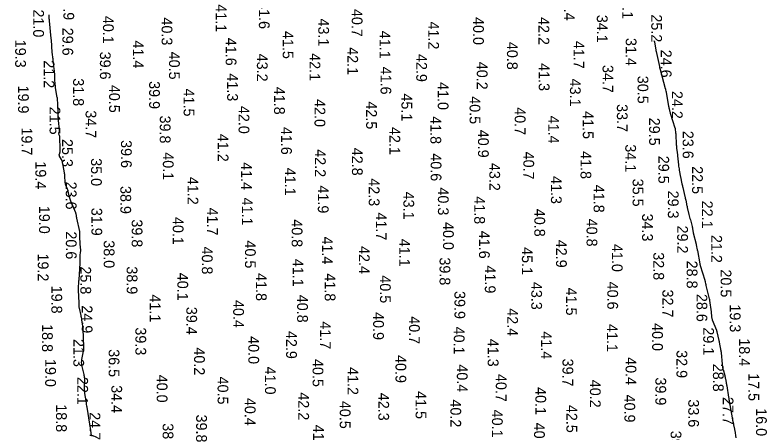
# Model space of a CAD drawing. Extents: x 1178573 to 1187098, y 693282 to 751751.
# Drawn here: x 1181088 to 1181963, y 697890 to 698377 of the extents above; entities that cross this region are included whole.
import ezdxf

# ---------------------------------------------------------------- set-up
doc = ezdxf.new("R2010")
doc.units = 0
doc.layers.add('V-HYDS-MAJR', color=7, linetype='Continuous')
doc.layers.add('V-HYDS-SOUN', color=7, linetype='Continuous')

msp = doc.modelspace()

# ---------------------------------------------------------------- linework, layer by layer
at = {"layer": 'V-HYDS-MAJR'}
for points in [[(1181177.1, 697887.32), (1181176.04, 697893.62), (1181175.95, 697894.2), (1181175.85, 697894.78), (1181175.76, 697895.36), (1181175.67, 697895.95), (1181175.3, 697898.28), (1181175.21, 697898.86), (1181175.12, 697899.44), (1181175.03, 697900.03), (1181174.94, 697900.61), (1181171.79, 697920.67), (1181171.74, 697921), (1181171.68, 697921.32), (1181171.62, 697921.64), (1181171.55, 697921.96), (1181171.19, 697923.55), (1181171.16, 697923.72), (1181171.13, 697923.89), (1181171.11, 697924.06), (1181171.1, 697924.24), (1181171.06, 697924.94), (1181171.05, 697925.11), (1181171.04, 697925.28), (1181171.02, 697925.46), (1181170.99, 697925.63), (1181169.24, 697936.56), (1181169.01, 697938.21), (1181168.88, 697939.85), (1181168.82, 697941.5), (1181168.85, 697943.16), (1181169.24, 697952.47), (1181169.25, 697952.79), (1181169.23, 697953.11), (1181169.2, 697953.43), (1181169.16, 697953.74), (1181168.93, 697955), (1181168.88, 697955.32), (1181168.83, 697955.63), (1181168.78, 697955.95), (1181168.74, 697956.26), (1181168.58, 697957.53), (1181168.53, 697957.84), (1181168.48, 697958.16), (1181168.42, 697958.47), (1181168.35, 697958.78), (1181165.84, 697969.36), (1181165.54, 697971.06), (1181165.42, 697972.77), (1181165.5, 697974.48), (1181165.77, 697976.2), (1181167.82, 697985.69), (1181167.89, 697986.09), (1181167.93, 697986.48), (1181167.96, 697986.88), (1181167.95, 697987.28), (1181167.89, 697988.87), (1181167.88, 697989.27), (1181167.86, 697989.67), (1181167.85, 697990.07), (1181167.83, 697990.47), (1181167.1, 698011.98), (1181167.09, 698012.23), (1181167.08, 698012.49), (1181167.05, 698012.74), (1181167.02, 698013), (1181166.9, 698014.01), (1181166.86, 698014.27), (1181166.83, 698014.52), (1181166.8, 698014.78), (1181166.76, 698015.03), (1181165.76, 698022.34), (1181165.57, 698023.65), (1181165.34, 698024.94), (1181165.09, 698026.23), (1181164.81, 698027.52), (1181162.83, 698036.08), (1181162.73, 698036.56), (1181162.67, 698037.05), (1181162.63, 698037.54), (1181162.62, 698038.04), (1181162.66, 698040.02), (1181162.66, 698040.52), (1181162.66, 698041.01), (1181162.64, 698041.51), (1181162.62, 698042), (1181161.76, 698057.05), (1181161.72, 698058.04), (1181161.72, 698059.02), (1181161.75, 698060), (1181161.81, 698060.98), (1181162.13, 698064.91), (1181162.21, 698065.89), (1181162.29, 698066.87), (1181162.36, 698067.85), (1181162.43, 698068.83), (1181163.87, 698088.49), (1181163.91, 698089.19), (1181163.93, 698089.89), (1181163.93, 698090.58), (1181163.92, 698091.28), (1181163.81, 698094.08), (1181163.8, 698094.78), (1181163.81, 698095.48), (1181163.83, 698096.18), (1181163.88, 698096.87), (1181164.27, 698101.48), (1181164.34, 698102.48), (1181164.37, 698103.48), (1181164.35, 698104.48), (1181164.31, 698105.48), (1181163.44, 698118.26), (1181163.4, 698118.84), (1181163.38, 698119.42), (1181163.37, 698120), (1181163.38, 698120.59), (1181163.42, 698122.91), (1181163.41, 698123.5), (1181163.37, 698124.07), (1181163.3, 698124.65), (1181163.19, 698125.22), (1181159.84, 698140.86), (1181159.78, 698141.12), (1181159.74, 698141.37), (1181159.7, 698141.63), (1181159.66, 698141.89), (1181159.52, 698142.93), (1181159.49, 698143.19), (1181159.45, 698143.45), (1181159.4, 698143.7), (1181159.35, 698143.96), (1181159, 698145.65), (1181158.92, 698146.01), (1181158.82, 698146.37), (1181158.7, 698146.72), (1181158.57, 698147.07), (1181153.07, 698160.49), (1181152.62, 698161.66), (1181152.2, 698162.83), (1181151.84, 698164.03), (1181151.51, 698165.23), (1181150.25, 698170.23), (1181149.95, 698171.36), (1181149.61, 698172.48), (1181149.24, 698173.6), (1181148.84, 698174.7), (1181147.16, 698179.08), (1181146.78, 698180.18), (1181146.5, 698181.31), (1181146.32, 698182.45), (1181146.23, 698183.61), (1181146.04, 698188.93), (1181145.99, 698189.86), (1181145.91, 698190.8), (1181145.8, 698191.73), (1181145.66, 698192.65), (1181145.03, 698196.35), (1181144.87, 698197.28), (1181144.71, 698198.2), (1181144.54, 698199.12), (1181144.36, 698200.04), (1181143.29, 698205.46), (1181143.07, 698206.4), (1181142.78, 698207.32), (1181142.42, 698208.21), (1181142, 698209.08), (1181139.88, 698213.05), (1181139.62, 698213.64), (1181139.5, 698214.25), (1181139.49, 698214.87), (1181139.61, 698215.5), (1181140.34, 698218.06), (1181140.5, 698218.71), (1181140.6, 698219.36), (1181140.65, 698220.01), (1181140.65, 698220.67), (1181140.02, 698235.69), (1181139.98, 698236.09), (1181139.9, 698236.47), (1181139.78, 698236.84), (1181139.62, 698237.19), (1181138.9, 698238.61), (1181138.76, 698238.97), (1181138.71, 698239.33), (1181138.73, 698239.69), (1181138.83, 698240.06), (1181139.53, 698241.87), (1181139.66, 698242.3), (1181139.75, 698242.73), (1181139.78, 698243.18), (1181139.75, 698243.63), (1181138.57, 698254.55), (1181138.38, 698256.52), (1181138.23, 698258.5), (1181138.13, 698260.48), (1181138.07, 698262.46), (1181137.86, 698273.86), (1181137.84, 698274.31), (1181137.82, 698274.76), (1181137.78, 698275.21), (1181137.74, 698275.65), (1181137.52, 698277.7), (1181137.48, 698278.02), (1181137.45, 698278.34), (1181137.42, 698278.66), (1181137.39, 698278.98), (1181137.27, 698280.27), (1181137.24, 698280.59), (1181137.2, 698280.91), (1181137.16, 698281.23), (1181137.11, 698281.54), (1181135.2, 698292.59), (1181135.02, 698293.77), (1181134.87, 698294.95), (1181134.75, 698296.14), (1181134.68, 698297.33), (1181134.44, 698302.1), (1181134.38, 698303.29), (1181134.31, 698304.48), (1181134.23, 698305.68), (1181134.15, 698306.87), (1181133.69, 698312.9), (1181133.57, 698314.3), (1181133.44, 698315.7), (1181133.29, 698317.1), (1181133.13, 698318.5), (1181132.36, 698324.75), (1181132.19, 698326.26), (1181132.02, 698327.77), (1181131.86, 698329.28), (1181131.72, 698330.79), (1181130.91, 698339.77), (1181130.83, 698340.64), (1181130.76, 698341.52), (1181130.69, 698342.39), (1181130.63, 698343.27), (1181130.39, 698346.77), (1181130.32, 698347.65), (1181130.26, 698348.53), (1181130.18, 698349.4), (1181130.1, 698350.27), (1181128.17, 698370.79), (1181128.14, 698371.05), (1181128.1, 698371.32), (1181128.06, 698371.58), (1181128.01, 698371.84), (1181127.8, 698372.89), (1181127.75, 698373.16), (1181127.72, 698373.42), (1181127.69, 698373.69), (1181127.68, 698373.95), (1181127.61, 698376.19), (1181127.59, 698376.65), (1181127.55, 698377.11), (1181127.5, 698377.57)], [(1181831.89, 698347.19), (1181831.86, 698347.3), (1181831.85, 698347.34), (1181831.85, 698347.3), (1181831.88, 698347.19), (1181832.02, 698346.59), (1181832.05, 698346.44), (1181832.08, 698346.29), (1181832.11, 698346.14), (1181832.14, 698345.99), (1181833.65, 698336.74), (1181833.67, 698336.58), (1181833.7, 698336.43), (1181833.73, 698336.28), (1181833.76, 698336.12), (1181833.9, 698335.51), (1181833.94, 698335.36), (1181833.97, 698335.2), (1181834, 698335.05), (1181834.04, 698334.89), (1181837.84, 698317.49), (1181837.91, 698317.19), (1181837.98, 698316.88), (1181838.06, 698316.57), (1181838.14, 698316.27), (1181838.48, 698315.05), (1181838.56, 698314.74), (1181838.65, 698314.44), (1181838.73, 698314.13), (1181838.81, 698313.83), (1181844.77, 698291.95), (1181844.87, 698291.58), (1181844.96, 698291.2), (1181845.06, 698290.82), (1181845.15, 698290.45), (1181845.5, 698288.93), (1181845.59, 698288.55), (1181845.67, 698288.17), (1181845.74, 698287.79), (1181845.81, 698287.41), (1181848.6, 698270.98), (1181848.72, 698270.33), (1181848.84, 698269.68), (1181848.98, 698269.03), (1181849.13, 698268.38), (1181849.75, 698265.8), (1181849.91, 698265.16), (1181850.08, 698264.52), (1181850.27, 698263.88), (1181850.46, 698263.24), (1181855.9, 698246.12), (1181856.08, 698245.52), (1181856.22, 698244.92), (1181856.33, 698244.31), (1181856.42, 698243.69), (1181856.69, 698241.22), (1181856.75, 698240.6), (1181856.81, 698239.98), (1181856.85, 698239.35), (1181856.89, 698238.73), (1181857.6, 698226.05), (1181857.67, 698224.99), (1181857.75, 698223.94), (1181857.86, 698222.89), (1181857.99, 698221.85), (1181858.55, 698217.66), (1181858.68, 698216.62), (1181858.81, 698215.57), (1181858.93, 698214.52), (1181859.05, 698213.47), (1181860.14, 698203.1), (1181860.33, 698201.44), (1181860.55, 698199.8), (1181860.81, 698198.15), (1181861.1, 698196.51), (1181862.53, 698188.73), (1181862.73, 698187.71), (1181862.93, 698186.7), (1181863.13, 698185.68), (1181863.35, 698184.66), (1181864.21, 698180.61), (1181864.43, 698179.59), (1181864.65, 698178.58), (1181864.88, 698177.57), (1181865.12, 698176.56), (1181867.57, 698166.15), (1181867.82, 698165.07), (1181868.06, 698164), (1181868.29, 698162.93), (1181868.51, 698161.85), (1181869.38, 698157.54), (1181869.6, 698156.46), (1181869.84, 698155.39), (1181870.08, 698154.32), (1181870.34, 698153.25), (1181872.35, 698145.14), (1181872.73, 698143.61), (1181873.13, 698142.07), (1181873.53, 698140.54), (1181873.93, 698139.01), (1181876.07, 698131.06), (1181876.23, 698130.45), (1181876.36, 698129.84), (1181876.48, 698129.22), (1181876.58, 698128.6), (1181876.93, 698126.11), (1181877.02, 698125.49), (1181877.13, 698124.88), (1181877.25, 698124.26), (1181877.39, 698123.65), (1181880.55, 698110.4), (1181880.7, 698109.78), (1181880.84, 698109.16), (1181880.97, 698108.54), (1181881.1, 698107.91), (1181881.59, 698105.42), (1181881.72, 698104.79), (1181881.84, 698104.17), (1181881.96, 698103.54), (1181882.07, 698102.92), (1181884.9, 698087.67), (1181884.93, 698087.51), (1181884.96, 698087.36), (1181884.99, 698087.2), (1181885.02, 698087.05), (1181885.15, 698086.42), (1181885.18, 698086.27), (1181885.22, 698086.11), (1181885.26, 698085.96), (1181885.3, 698085.81), (1181890.8, 698068.43), (1181890.95, 698067.94), (1181891.08, 698067.45), (1181891.2, 698066.95), (1181891.3, 698066.45), (1181891.68, 698064.45), (1181891.78, 698063.94), (1181891.89, 698063.45), (1181892, 698062.95), (1181892.12, 698062.45), (1181896.02, 698046.64), (1181896.06, 698046.49), (1181896.09, 698046.35), (1181896.12, 698046.2), (1181896.15, 698046.05), (1181896.27, 698045.45), (1181896.3, 698045.3), (1181896.32, 698045.15), (1181896.34, 698045), (1181896.37, 698044.85), (1181898.06, 698031.72), (1181898.15, 698030.94), (1181898.25, 698030.16), (1181898.34, 698029.38), (1181898.42, 698028.6), (1181898.74, 698025.47), (1181898.85, 698024.7), (1181899.01, 698023.93), (1181899.22, 698023.19), (1181899.48, 698022.45), (1181904.35, 698010.22), (1181904.41, 698010.07), (1181904.46, 698009.91), (1181904.51, 698009.76), (1181904.55, 698009.6), (1181904.71, 698008.97), (1181904.75, 698008.82), (1181904.79, 698008.66), (1181904.83, 698008.5), (1181904.87, 698008.34), (1181907.12, 697998.11), (1181907.35, 697997.06), (1181907.57, 697996.01), (1181907.78, 697994.95), (1181907.98, 697993.9), (1181909.01, 697988.29), (1181909.08, 697987.93), (1181909.15, 697987.57), (1181909.22, 697987.21), (1181909.3, 697986.86), (1181909.61, 697985.43), (1181909.68, 697985.07), (1181909.74, 697984.71), (1181909.79, 697984.35), (1181909.82, 697983.99), (1181910.97, 697970.61), (1181911.02, 697970.08), (1181911.08, 697969.56), (1181911.14, 697969.04), (1181911.22, 697968.53), (1181911.53, 697966.46), (1181911.62, 697965.94), (1181911.72, 697965.43), (1181911.83, 697964.92), (1181911.97, 697964.41), (1181913.89, 697957.49), (1181914.15, 697956.49), (1181914.39, 697955.5), (1181914.61, 697954.49), (1181914.81, 697953.49), (1181915.56, 697949.45), (1181915.74, 697948.44), (1181915.92, 697947.42), (1181916.09, 697946.41), (1181916.26, 697945.4), (1181918.42, 697932.2), (1181918.57, 697931.27), (1181918.73, 697930.34), (1181918.89, 697929.41), (1181919.05, 697928.48), (1181919.69, 697924.77), (1181919.85, 697923.84), (1181920.01, 697922.91), (1181920.17, 697921.99), (1181920.34, 697921.06), (1181922.64, 697908.14), (1181922.76, 697907.47), (1181922.88, 697906.8), (1181923.02, 697906.13), (1181923.15, 697905.47), (1181923.7, 697902.79), (1181923.84, 697902.13), (1181923.98, 697901.46), (1181924.12, 697900.79), (1181924.25, 697900.12), (1181924.97, 697896.64), (1181925.13, 697895.83), (1181925.28, 697895.03), (1181925.42, 697894.22), (1181925.56, 697893.41), (1181926.94, 697884.87)]]:
    msp.add_lwpolyline(points, dxfattribs=at)

# ---------------------------------------------------------------- texts
at = {"layer": 'V-HYDS-SOUN'}
for s, p in [('31.9 ', (1181144.26, 698403.99)), ('40.4 ', (1181726.9, 698403.48)), ('30.1 ', (1181794.69, 698405.23)), ('41.1 ', (1181321.63, 698390.01)), ('41.6 ', (1181371.75, 698393.69)), ('21.0 ', (1181109.08, 698383.96)), ('40.7 ', (1181479.85, 698384.6)), ('34.1 ', (1181765.1, 698377.71)), ('25.2 ', (1181828.43, 698378.2)), ('40.1 ', (1181190.3, 698376.49)), ('40.3 ', (1181258.56, 698374.63)), ('43.1 ', (1181440.89, 698373.41)), ('41.2 ', (1181568.85, 698369.9)), ('40.0 ', (1181621.12, 698375.13)), ('42.2 ', (1181697.2, 698375.09)), ('29.6 ', (1181143.11, 698362.66)), ('41.6 ', (1181333.1, 698350.91)), ('41.5 ', (1181399.45, 698358.9)), ('41.1 ', (1181512.31, 698359.07)), ('19.3 ', (1181088.12, 698348.68)), ('41.4 ', (1181225.16, 698347.8)), ('40.8 ', (1181660.5, 698346.19)), ('41.7 ', (1181737.95, 698347.37)), ('31.4 ', (1181798.75, 698350.72)), ('39.6 ', (1181186.74, 698334.8)), ('40.5 ', (1181267.16, 698334.81)), ('42.1 ', (1181474.71, 698339.98)), ('24.6 ', (1181839.56, 698337.06)), ('43.2 ', (1181369.44, 698332.44)), ('42.1 ', (1181430.68, 698333.02)), ('42.9 ', (1181554.93, 698332.08)), ('21.2 ', (1181121.31, 698324.76)), ('41.6 ', (1181513.35, 698317.35)), ('40.2 ', (1181625.41, 698323.02)), ('41.3 ', (1181697.53, 698321.42)), ('34.7 ', (1181771.75, 698319.28)), ('41.3 ', (1181334.84, 698309.51)), ('31.8 ', (1181155.55, 698303.8)), ('39.9 ', (1181244.03, 698300.45)), ('41.0 ', (1181579.95, 698299.38)), ('43.1 ', (1181733.8, 698303.36)), ('30.5 ', (1181812.54, 698306.66)), ('19.9 ', (1181091.44, 698295.3)), ('40.5 ', (1181197.48, 698296.1)), ('41.5 ', (1181284.16, 698291.77)), ('41.8 ', (1181389.47, 698293.86)), ('45.1 ', (1181537.7, 698286.07)), ('40.5 ', (1181617, 698282.85)), ('24.2 ', (1181852.41, 698289.03)), ('42.0 ', (1181436.54, 698279.53)), ('42.5 ', (1181496.59, 698276.84)), ('33.7 ', (1181788.41, 698273.68)), ('21.5 ', (1181128.15, 698270.64)), ('34.7 ', (1181170.04, 698266.46)), ('42.0 ', (1181348.16, 698271.62)), ('40.7 ', (1181669.58, 698270.07)), ('41.5 ', (1181748.79, 698265.49)), ('39.8 ', (1181256.44, 698260.36)), ('41.8 ', (1181571.43, 698259.6)), ('41.4 ', (1181708.52, 698260.24)), ('29.5 ', (1181825.99, 698257.81)), ('41.6 ', (1181397.63, 698247.17)), ('42.1 ', (1181523.73, 698247.06)), ('19.7 ', (1181095.47, 698246.45)), ('41.2 ', (1181323.87, 698239.06)), ('40.9 ', (1181626.78, 698243.79)), ('23.6 ', (1181865.05, 698242.54)), ('25.3 ', (1181142.68, 698233)), ('39.6 ', (1181211.25, 698231.72)), ('42.2 ', (1181437.06, 698221.12)), ('42.8 ', (1181480.09, 698222.79)), ('34.1 ', (1181798.2, 698226.85)), ('40.1 ', (1181260.01, 698217.57)), ('40.6 ', (1181571.71, 698216.36)), ('40.7 ', (1181679.59, 698218.3)), ('41.8 ', (1181746.13, 698218.89)), ('29.5 ', (1181836.75, 698213.49)), ('19.4 ', (1181111.64, 698206.96)), ('35.0 ', (1181176.37, 698210.66)), ('41.4 ', (1181351.11, 698206.01)), ('43.2 ', (1181640.01, 698205.17)), ('41.1 ', (1181402.04, 698199.52)), ('22.5 ', (1181875.95, 698201.35)), ('41.2 ', (1181288.73, 698188.93)), ('42.3 ', (1181499.67, 698187.23)), ('41.3 ', (1181711.67, 698189.89)), ('35.5 ', (1181806.73, 698186.78)), ('23.6 ', (1181147.04, 698183.36)), ('38.9 ', (1181210.54, 698178.24)), ('41.9 ', (1181440.39, 698178.93)), ('40.3 ', (1181580.15, 698176.57)), ('41.8 ', (1181761.36, 698179.65)), ('43.1 ', (1181539.97, 698171.7)), ('29.3 ', (1181847.76, 698172.92)), ('41.1 ', (1181352.07, 698164.75)), ('41.8 ', (1181622.41, 698166.3)), ('22.1 ', (1181887.44, 698161.17)), ('19.0 ', (1181115.91, 698155.15)), ('31.9 ', (1181176.87, 698152.81)), ('41.7 ', (1181311.51, 698153.11)), ('40.8 ', (1181692.36, 698151.67)), ('40.1 ', (1181271.53, 698142.21)), ('41.7 ', (1181507.9, 698147.4)), ('34.3 ', (1181817.81, 698146.19)), ('39.8 ', (1181223.76, 698139.33)), ('40.8 ', (1181409.98, 698139.49)), ('40.0 ', (1181586.05, 698136.29)), ('40.8 ', (1181753.15, 698140.21)), ('20.6 ', (1181147.11, 698125.32)), ('41.6 ', (1181627.95, 698126.11)), ('29.2 ', (1181858.61, 698132.17)), ('38.0 ', (1181191.2, 698115.03)), ('40.5 ', (1181355.58, 698114.77)), ('41.4 ', (1181445.24, 698119.39)), ('41.1 ', (1181535.11, 698116.75)), ('42.9 ', (1181717.65, 698115.61)), ('21.2 ', (1181898.34, 698121.22)), ('40.8 ', (1181305.42, 698107.73)), ('42.4 ', (1181488.15, 698108.27)), ('45.1 ', (1181677.86, 698107.01)), ('41.0 ', (1181782.61, 698110.73)), ('19.2 ', (1181114.45, 698099.63)), ('32.8 ', (1181830.84, 698101.04)), ('41.1 ', (1181411.16, 698093.42)), ('39.8 ', (1181582.06, 698095.07)), ('28.8 ', (1181869.72, 698091.3)), ('25.8 ', (1181163.98, 698084.54)), ('38.9 ', (1181217.92, 698084.64)), ('41.9 ', (1181634.75, 698085.65)), ('20.5 ', (1181909.22, 698081.04)), ('40.1 ', (1181276.91, 698077.15)), ('41.8 ', (1181368.34, 698076.76)), ('41.8 ', (1181448.4, 698076.47)), ('40.5 ', (1181512.7, 698074.18)), ('43.3 ', (1181688.81, 698066.53)), ('40.6 ', (1181777.29, 698066.82)), ('19.8 ', (1181130.29, 698062.13)), ('39.9 ', (1181599.41, 698055.86)), ('41.5 ', (1181729.24, 698059.88)), ('32.7 ', (1181841.46, 698057.64)), ('41.1 ', (1181244.82, 698051.95)), ('40.4 ', (1181341.86, 698045.44)), ('40.8 ', (1181416.31, 698051.53)), ('28.6 ', (1181881.16, 698052.52)), ('24.9 ', (1181165.59, 698039.2)), ('39.4 ', (1181287.3, 698037.44)), ('42.4 ', (1181660.75, 698035.83)), ('19.3 ', (1181919.88, 698040.35)), ('40.9 ', (1181504.76, 698031.32)), ('41.7 ', (1181442.97, 698020.6)), ('40.7 ', (1181546.52, 698026.53)), ('40.0 ', (1181829.49, 698018.54)), ('18.8 ', (1181119.36, 698017.31)), ('39.3 ', (1181228.05, 698013.51)), ('40.1 ', (1181598.63, 698014.42)), ('41.1 ', (1181776.78, 698017.47)), ('29.1 ', (1181888.95, 698013.53)), ('40.0 ', (1181359.48, 698003.28)), ('42.9 ', (1181403.45, 698009.38)), ('41.4 ', (1181700.19, 698008.96)), ('21.3 ', (1181155.83, 698000.02)), ('41.3 ', (1181638.15, 698000.22)), ('18.4 ', (1181930.67, 698000.79)), ('36.5 ', (1181196.92, 697988.1)), ('40.2 ', (1181296.34, 697990.21)), ('32.9 ', (1181857.81, 697986.97)), ('19.0 ', (1181123.06, 697976.71)), ('40.5 ', (1181434.29, 697976.68)), ('40.9 ', (1181530.75, 697981.29)), ('39.7 ', (1181725.13, 697977.16)), ('40.4 ', (1181798.58, 697978.81)), ('41.0 ', (1181378.87, 697967.82)), ('41.2 ', (1181474.98, 697967.25)), ('40.4 ', (1181602.16, 697970.47)), ('28.8 ', (1181900.23, 697971.12)), ('40.0 ', (1181252.88, 697958.43)), ('40.7 ', (1181647.53, 697959.28)), ('17.5 ', (1181941.54, 697960.18)), ('22.1 ', (1181160.44, 697955.79)), ('40.5 ', (1181323.69, 697956.21)), ('40.2 ', (1181757.07, 697952.48)), ('39.9 ', (1181833.27, 697955.21)), ('34.4 ', (1181200.09, 697946.16)), ('40.1 ', (1181693.58, 697943.91)), ('40.4 ', (1181355.38, 697931.37)), ('42.2 ', (1181417.64, 697937.82)), ('42.3 ', (1181510.82, 697937.26)), ('41.5 ', (1181554.17, 697939.24)), ('40.9 ', (1181797.18, 697935.23)), ('27.7 ', (1181911.57, 697932.47)), ('18.8 ', (1181135.67, 697923.94)), ('40.5 ', (1181465.92, 697927.89)), ('40.2 ', (1181594.67, 697929.58)), ('42.5 ', (1181729.73, 697923.2)), ('33.6 ', (1181871.52, 697929.65)), ('24.7 ', (1181174.73, 697914.69)), ('40.1 ', (1181643.05, 697917.7)), ('16.0 ', (1181950.42, 697919.33)), ('39.8 ', (1181298.76, 697911.97)), ('38.8 ', (1181259.78, 697901.8)), ('41.4 ', (1181434.9, 697900.13)), ('40.4 ', (1181692.02, 697902.53)), ('39.8 ', (1181851.02, 697893.07))]:
    msp.add_text(s, height=12.5, rotation=270, dxfattribs=at).set_placement(p)

doc.saveas('drawing.dxf')
